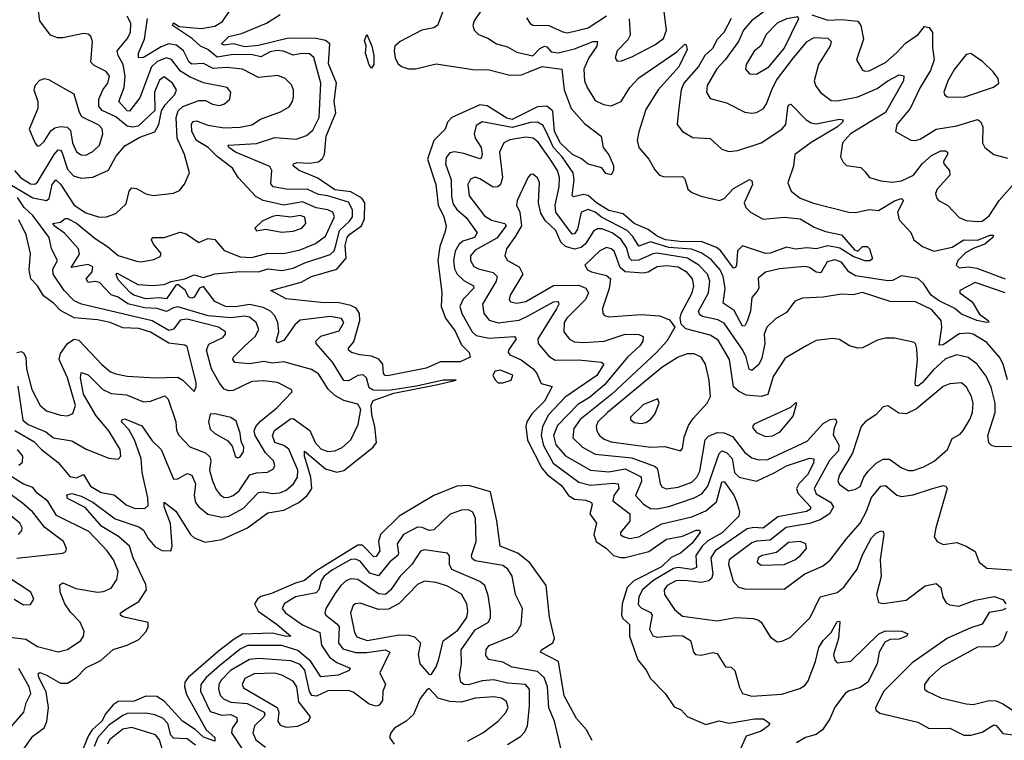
# Model space of a CAD drawing. Extents: x 1552294 to 1694791, y 811929 to 917222.
# Tile 611 of 643: x 1666308 to 1670581, y 906802 to 909930. Entities that reach past the tile are written whole.
import ezdxf

# ---------------------------------------------------------------- set-up
doc = ezdxf.new("R2010")
doc.units = 0

msp = doc.modelspace()

# ---------------------------------------------------------------- linework, layer by layer
at = {"layer": '0CON10XD'}
for points in [[(1669605, 910014.4), (1669484.2, 909925), (1669449.5, 909885), (1669427.7, 909835), (1669370, 909755), (1669332.9, 909717.2), (1669291.1, 909645), (1669288.9, 909615), (1669305, 909587.5), (1669375, 909568.6), (1669455, 909528.6), (1669484.6, 909524.6), (1669505, 909527.5), (1669535.4, 909545), (1669548.9, 909565), (1669571.5, 909625), (1669592.7, 909667.3), (1669665.5, 909764.5), (1669725, 909835.3), (1669755, 909852.4), (1669815, 909850), (1669830, 909835), (1669825, 909817.1), (1669774.6, 909735.4), (1669756, 909665), (1669761.5, 909645), (1669783.7, 909613.7), (1669829.2, 909579.2), (1669855, 909577.3), (1669945, 909595.7), (1670029.1, 909630.9), (1670075, 909664.7), (1670125, 909690), (1670145, 909686), (1670143.5, 909665), (1670065, 909527.4), (1669912.8, 909435), (1669878.8, 909395), (1669870.5, 909335), (1669880.9, 909310.9), (1669896.7, 909296.7), (1669957.9, 909287.9), (1669975, 909271.2), (1669995.4, 909245.4), (1670045, 909230.7), (1670095, 909224.7), (1670135, 909230.7), (1670187.4, 909255), (1670224.4, 909305), (1670265, 909340.5), (1670305, 909361.1), (1670325, 909360.9), (1670334.3, 909355), (1670334.5, 909345), (1670316.8, 909315), (1670317.7, 909305), (1670343.2, 909275), (1670343.9, 909255), (1670290, 909195), (1670282.1, 909175), (1670286.2, 909156.2), (1670294.7, 909144.7), (1670335, 909124.5), (1670385, 909071.1), (1670415, 909058.4), (1670463.4, 909053.4), (1670485, 909056.1), (1670515, 909079.1), (1670559.2, 909145), (1670635, 909232.1)], [(1666939.8, 909560.2), (1666980.8, 909605), (1666988.3, 909625), (1666970.5, 909655), (1666935, 909681.3), (1666915, 909667.1), (1666893, 909615), (1666894.7, 909535.3), (1666821.5, 909468.5), (1666797, 909463), (1666775, 909467.9), (1666725, 909508), (1666665.5, 909535.5), (1666651.4, 909555), (1666651.2, 909585), (1666668.6, 909625), (1666690, 909655), (1666697.8, 909685), (1666683.1, 909705), (1666630.9, 909730.9), (1666616.7, 909745), (1666623.8, 909835), (1666616.8, 909856.8), (1666605, 909866.9), (1666585, 909870.5), (1666495, 909850.9), (1666471.7, 909851.7), (1666442.4, 909862.4), (1666394.8, 909924.8), (1666385, 909998.8)], [(1667680.5, 908949.5), (1667695.8, 909015), (1667739.6, 909055), (1667753, 909075), (1667752.4, 909105), (1667735, 909137.6), (1667645, 909165.9), (1667605, 909170.7), (1667555, 909194.2), (1667473.1, 909193.1), (1667408.6, 909205), (1667398.2, 909218.2), (1667402.8, 909275), (1667393.3, 909293.3), (1667244.1, 909355), (1667215.4, 909375), (1667212.9, 909385), (1667335, 909392.6), (1667415, 909418.7), (1667508, 909412), (1667552, 909428), (1667580, 909450), (1667607.3, 909505), (1667615.3, 909654.7), (1667585, 909766.5), (1667565, 909781.6), (1667532.7, 909782.7), (1667495, 909775.8), (1667453.2, 909793.2), (1667425.7, 909795.7), (1667395, 909789.8), (1667355, 909768), (1667317.8, 909777.8), (1667235, 909779.4), (1667165, 909767.4), (1667125, 909801), (1667093.1, 909815), (1667057.5, 909847.5), (1666971.4, 909905), (1666975, 909915.7), (1667000.8, 909900.8), (1667095, 909891.4), (1667155, 909901.9), (1667187.7, 909922.3), (1667223.8, 909976.2)], [(1668953.5, 909933.5), (1668957.6, 909862.4), (1668947.5, 909842.5), (1668901.5, 909795), (1668891.9, 909765), (1668900.6, 909750.6), (1668919.3, 909750.7), (1668965, 909768), (1669065, 909820.4), (1669101.4, 909848.6), (1669114.8, 909885), (1669103.5, 909975)], [(1666250.8, 909225), (1666365, 909157.3), (1666424.3, 909145.7), (1666436.2, 909153.8), (1666449.6, 909215), (1666465, 909235.4), (1666485, 909216.5), (1666545, 909124.7), (1666595, 909091.1), (1666655, 909072.2), (1666685, 909074.4), (1666725, 909088.6), (1666769.5, 909130.5), (1666782.5, 909185), (1666795, 909200), (1666815, 909197.5), (1666855, 909173.5), (1666887.3, 909167.3), (1666975, 909177.5), (1667001.1, 909188.9), (1667023.7, 909216.3), (1667044.4, 909265), (1667022.7, 909345), (1666991.2, 909415), (1666987.4, 909505), (1666995.1, 909534.9), (1667016.4, 909553.6), (1667085, 909579.8), (1667115, 909579.7), (1667145, 909563.9), (1667175, 909558.2), (1667197.1, 909565), (1667219.5, 909585), (1667223.6, 909615), (1667208.6, 909635), (1667106.4, 909656.4), (1667045, 909681.6), (1667005.8, 909705.8), (1666967.2, 909757.2), (1666945, 909764.5), (1666905, 909748), (1666880.2, 909725), (1666828.9, 909591.1), (1666785, 909533.2), (1666775, 909534.1), (1666738.8, 909575), (1666761.8, 909635), (1666765.4, 909685), (1666757.3, 909735), (1666734.8, 909775), (1666731.1, 909795), (1666775, 909846.9), (1666789.4, 909875), (1666791, 909915), (1666774.7, 909945)], [(1667285, 908514.3), (1667329.7, 908555), (1667345.3, 908584.7), (1667334.7, 908615), (1667305, 908639.3), (1667285, 908643), (1667225, 908636.2), (1667125.8, 908644.2), (1666995, 908683.1), (1666975, 908679.7), (1666945, 908664), (1666905, 908677.1), (1666849, 908679), (1666777.2, 908697.2), (1666735, 908726.2), (1666705, 908735.6), (1666655, 908789.4), (1666635, 908793.5), (1666605, 908789.1), (1666597.1, 908805), (1666623.1, 908835), (1666625, 908857.7), (1666605, 908868.1), (1666532.1, 908855), (1666568.2, 908911.8), (1666563.6, 908935), (1666503.2, 909003.2), (1666457.4, 909035), (1666451.8, 909045), (1666485, 909050.7), (1666505, 909066.8), (1666515, 909067.7), (1666555, 909046.1), (1666635, 908980.5), (1666689.6, 908945), (1666735, 908906.2), (1666815, 908881.2), (1666835, 908879.1), (1666890.9, 908889.1), (1666918.2, 908901.8), (1666921.4, 908915), (1666888.4, 908955), (1666880.4, 908975), (1666884.2, 908985), (1666935, 908985.2), (1667005, 909008.3), (1667030.2, 909000.2), (1667085, 908962.7), (1667125, 908979.6), (1667155, 908976.4), (1667195, 908928.8), (1667265, 908900.2), (1667315, 908898.1), (1667385, 908916.9), (1667455, 908915.6), (1667525, 908931.4), (1667591.2, 908958.8), (1667635, 908989.7), (1667673.7, 909075), (1667666.6, 909095), (1667645.7, 909105), (1667595, 909113.8), (1667535, 909139.4), (1667455, 909125.1), (1667364.5, 909144.5), (1667332.8, 909162.8), (1667255.5, 909245), (1667232.2, 909285), (1667165, 909335.7), (1667126.5, 909375), (1667074.8, 909405), (1667055.5, 909445), (1667053.2, 909476.8), (1667061.5, 909488.5), (1667075, 909490.9), (1667125, 909472.2), (1667195, 909460.7), (1667265, 909462.8), (1667315, 909472.9), (1667352.5, 909497.5), (1667440.2, 909529.8), (1667478.1, 909551.9), (1667492.1, 909575), (1667495.9, 909595), (1667496.1, 909625), (1667487.8, 909647.8), (1667460.6, 909675), (1667428.2, 909688.2), (1667345, 909679.7), (1667275, 909715.2), (1667205, 909722.5), (1667148.3, 909718.3), (1667105, 909740.4), (1667055, 909737.5), (1667043.1, 909745), (1667019.6, 909795), (1666989.1, 909819.1), (1666955, 909825.4), (1666922.6, 909812.6), (1666845, 909765.3), (1666824.2, 909764.2), (1666824.1, 909785), (1666849.2, 909845), (1666862, 909935)], [(1668145, 909966.1), (1668120.7, 909905), (1668104.8, 909895.2), (1668053.2, 909885), (1667959.2, 909835), (1667935.8, 909815), (1667933.3, 909795), (1667937.6, 909765), (1667949.5, 909739.5), (1667965, 909726.8), (1667995, 909717.2), (1668025, 909716.9), (1668115, 909738.8), (1668275, 909713.3), (1668345, 909712.5), (1668435, 909689.5), (1668485, 909691), (1668515, 909702.3), (1668575, 909726.1), (1668661.2, 909715), (1668670.8, 909625), (1668700.7, 909545), (1668759.1, 909479.1), (1668832, 909425), (1668839.4, 909375), (1668865, 909343.3), (1668885, 909296.7), (1668885.6, 909275), (1668875, 909256.7), (1668852, 909262), (1668835, 909287.5), (1668775, 909303.3), (1668746.5, 909326.5), (1668707.3, 909345), (1668655, 909393.5), (1668628.8, 909445), (1668622.2, 909532.2), (1668595, 909554.3), (1668555, 909552.4), (1668445, 909496.7), (1668422.7, 909502.7), (1668336.2, 909556.2), (1668305, 909560.2), (1668183.4, 909505), (1668164.8, 909485.2), (1668154.1, 909455), (1668104.9, 909405.1), (1668077.2, 909325), (1668113.7, 909215), (1668124.1, 909125), (1668148.3, 909075), (1668158.2, 909035), (1668155, 909010), (1668131.6, 908945), (1668123, 908885), (1668139.7, 908745), (1668137.3, 908685), (1668156.3, 908635), (1668197.6, 908577.6), (1668225, 908519.3), (1668258.8, 908485), (1668262.2, 908465), (1668220, 908445), (1668134, 908445), (1668072.2, 908417.8), (1667904, 908384), (1667894.4, 908385), (1667886.7, 908395), (1667884.5, 908435), (1667866.1, 908456.1), (1667835, 908469), (1667784.8, 908474.8), (1667747.5, 908485), (1667734.5, 908495), (1667734.5, 908505), (1667758.6, 908531.4), (1667784.3, 908625), (1667782.8, 908655), (1667767.8, 908677.8), (1667745, 908689.6), (1667695, 908700.4), (1667615, 908702.3), (1667465, 908718), (1667397.5, 908755), (1667528.9, 908791.1), (1667575, 908815.7), (1667685, 908847), (1667725.3, 908894.7), (1667720.3, 908949.7), (1667728.5, 908985), (1667740.4, 908999.6), (1667792, 909035), (1667804, 909065), (1667806.2, 909135), (1667793.1, 909155), (1667745, 909182.2), (1667675, 909192.2), (1667602, 909242), (1667520.5, 909275), (1667494.4, 909295.6), (1667495.7, 909305), (1667510.1, 909309.9), (1667565, 909306.6), (1667605, 909312.7), (1667622.2, 909327.8), (1667630.7, 909345), (1667637.5, 909425), (1667679.8, 909525), (1667672.7, 909575), (1667683.3, 909655), (1667648.7, 909738.7), (1667653.3, 909825), (1667635, 909839.9), (1667595, 909848.4), (1667475, 909850.3), (1667345, 909817.7), (1667285, 909812), (1667235, 909825.2), (1667195, 909819.3), (1667183.5, 909825), (1667215, 909856.6), (1667270.5, 909869.5), (1667379.4, 909915), (1667438.3, 909951.7)], [(1668307.3, 909965), (1668280.8, 909925), (1668274.6, 909905), (1668279.6, 909885), (1668298.6, 909865), (1668340, 909850), (1668377.5, 909825), (1668425, 909811.9), (1668465, 909788.7), (1668535, 909773.2), (1668564.7, 909805), (1668585, 909815.2), (1668595, 909812.2), (1668615, 909790.6), (1668645, 909786.7), (1668715, 909803.3), (1668796, 909835), (1668815.9, 909835.9), (1668813.1, 909815), (1668778.4, 909765), (1668755.8, 909715), (1668759.4, 909665), (1668770.7, 909635), (1668805, 909579.1), (1668841.2, 909561.2), (1668875, 909555.8), (1668918.6, 909575), (1668956.5, 909635), (1668995, 909677.4), (1669159.4, 909790.6), (1669195, 909823.3), (1669200.7, 909820.7), (1669205, 909800), (1669168.4, 909725), (1669079.4, 909625), (1669025, 909540), (1668995, 909443.8)], [(1668508, 909938), (1668522.9, 909912.9), (1668535, 909906.1), (1668605, 909905.2), (1668665, 909876.7), (1668685, 909873.5), (1668775, 909894.8), (1668855, 909946.7)], [(1669395.6, 909935), (1669363.9, 909875), (1669335, 909843.3), (1669314.8, 909805), (1669281.7, 909775), (1669253.3, 909726.7), (1669190.7, 909655), (1669178.9, 909625), (1669167.7, 909535), (1669161.4, 909475), (1669184.3, 909445), (1669228.9, 909418.9), (1669304.6, 909414.6), (1669355, 909368.1), (1669385, 909358.2), (1669425, 909362.7), (1669525, 909394.8), (1669614.7, 909455), (1669632.2, 909475), (1669641.3, 909548.7), (1669645, 909558.8), (1669655, 909563.8), (1669720.4, 909495), (1669742.1, 909482.1), (1669765, 909478.1), (1669865, 909497.5), (1669881.2, 909495), (1669878.5, 909485), (1669857.1, 909465), (1669743.2, 909396.8), (1669672.5, 909345), (1669665.4, 909294.6), (1669641.3, 909221.3), (1669655.5, 909185.5), (1669695.5, 909155.5), (1669753, 909133), (1669905.6, 909094.4), (1669935, 909093.8), (1669993.8, 909106.2), (1670035, 909101.8), (1670105, 909143.4), (1670135, 909154.2), (1670142.9, 909145), (1670117.1, 909095), (1670125, 909062), (1670175, 909006.7), (1670188.8, 908975), (1670225.6, 908945), (1670275.2, 908925.2), (1670355, 908942), (1670405, 908973.8), (1670465, 908972.9), (1670518.8, 908995), (1670533.3, 908995), (1670530.6, 908985), (1670495.9, 908955), (1670445, 908937.2), (1670412, 908918), (1670379.8, 908885), (1670371.6, 908865), (1670385, 908853.3), (1670425, 908857.7), (1670461.2, 908851.2), (1670585.1, 908805.1)], [(1669505, 909693.8), (1669559.1, 909725), (1669625, 909804.7), (1669688.8, 909935), (1669685, 909942.5), (1669635, 909933.8), (1669595, 909914.7), (1669547.1, 909865), (1669523.8, 909816.2), (1669495, 909793.6), (1669460.9, 909735), (1669457.8, 909715), (1669475.4, 909695.4), (1669505, 909693.8)], [(1669745, 909950.9), (1669815, 909927.9), (1669875, 909931.4), (1669945, 909924.1), (1669957.6, 909905), (1669970.5, 909845), (1669940, 909755), (1669965, 909711.2), (1669975.8, 909705.8), (1669995, 909708.1), (1670065, 909744.4), (1670115, 909786.8), (1670151.9, 909828.1), (1670206.5, 909865), (1670235, 909900.5), (1670255, 909896.4), (1670269.6, 909875), (1670269, 909809), (1670275.8, 909755), (1670261.2, 909708.8), (1670215.3, 909635), (1670172, 909545), (1670114.6, 909475), (1670108, 909445), (1670175, 909406.9), (1670195, 909405.5), (1670215, 909411.5), (1670285, 909455.3), (1670375, 909468.9), (1670465, 909496.7), (1670477.4, 909487.4), (1670488.2, 909465), (1670485.8, 909395), (1670495.7, 909375.7), (1670535.5, 909345.5), (1670595, 909328.5)], [(1667835, 909720), (1667824.4, 909734.4), (1667808, 909785), (1667811.5, 909815), (1667805, 909840), (1667815, 909865.8), (1667836.8, 909815), (1667844.7, 909775), (1667845.3, 909734.7), (1667835, 909720)], [(1670405, 909593.7), (1670533.6, 909636.4), (1670557.5, 909655), (1670554.7, 909675), (1670533.1, 909703.1), (1670487.4, 909747.4), (1670435, 909783.1), (1670415, 909778.5), (1670364.2, 909715.8), (1670335.3, 909665), (1670318.5, 909615), (1670322.2, 909602.2), (1670334.6, 909594.6), (1670405, 909593.7)], [(1666595, 909342.5), (1666625, 909357.3), (1666654.7, 909385), (1666669.1, 909435), (1666666.6, 909456.6), (1666651.9, 909471.9), (1666577.7, 909507.7), (1666567, 909527), (1666545, 909606.4), (1666435, 909668.9), (1666415, 909673.1), (1666394.1, 909665.9), (1666375, 909645.6), (1666369.3, 909625), (1666386.2, 909575), (1666386.2, 909545), (1666349.5, 909455), (1666375, 909393.8), (1666385, 909381.2), (1666395, 909384.2), (1666415, 909401.8), (1666442.8, 909447.2), (1666459.9, 909460.1), (1666485, 909465.8), (1666513.4, 909463.4), (1666528.8, 909448.8), (1666537.6, 909395), (1666555, 909356.2), (1666575, 909343.3), (1666595, 909342.5)], [(1666285.2, 909275), (1666311, 909245), (1666355, 909217.1), (1666373.4, 909216.6), (1666385.8, 909224.2), (1666457.3, 909345), (1666475, 909365.3), (1666485, 909364.1), (1666491.7, 909351.7), (1666515, 909280.5), (1666541.6, 909251.6), (1666575, 909242), (1666625, 909245.9), (1666693.4, 909276.6), (1666725, 909336.4), (1666765, 909381.8), (1666829.7, 909420.3), (1666895, 909443.1), (1666911.5, 909475), (1666923.1, 909535), (1666939.8, 909560.2)], [(1668995, 909443.8), (1668987.1, 909405), (1668994.4, 909375), (1669037.8, 909325), (1669065, 909278), (1669085, 909255.8), (1669105, 909248.1), (1669185, 909249.4), (1669195, 909238.8), (1669208.1, 909195), (1669225, 909180), (1669265, 909163.5), (1669345, 909145.7), (1669365, 909154.3), (1669405, 909197.9), (1669475, 909235.8), (1669485, 909230), (1669488.2, 909215), (1669452.6, 909135), (1669459.3, 909115), (1669479.7, 909095), (1669535, 909064), (1669625, 909072.4), (1669695, 909065.2), (1669755, 909030), (1669805, 909010.4), (1669875, 908996.7), (1669930.5, 908930.5), (1669945, 908925.5), (1669965, 908946), (1669985.4, 908945), (1669995.3, 908935), (1670008.5, 908891.5), (1669997.2, 908882.8), (1669975, 908882.9), (1669925, 908902.6), (1669867.8, 908937.8), (1669847.2, 908942.8), (1669815, 908948.6), (1669765, 908935.2), (1669725, 908940), (1669675, 908933.9), (1669635, 908943.3), (1669565, 908916.8), (1669545.2, 908915.2), (1669445, 908947.8), (1669423.5, 908926.5), (1669418.2, 908865), (1669415, 908854), (1669405, 908851.8), (1669348.7, 908928.7), (1669331.4, 908941.4), (1669265, 908967.1), (1669185, 908966.2), (1669110.5, 908975), (1669075, 908990.9), (1669035, 909019.3), (1668973.9, 909045), (1668926.6, 909086.6), (1668865, 909102.2), (1668811.7, 909135), (1668775, 909166.4), (1668755, 909171.4), (1668711.2, 909161.2), (1668706.2, 909166.2), (1668714.5, 909235), (1668709.8, 909265), (1668662.6, 909335), (1668625.2, 909375.2), (1668599.3, 909429.3), (1668580.3, 909470.3), (1668555, 909485.2), (1668525, 909484.3), (1668445, 909462.6), (1668315, 909487.2), (1668288.8, 909471.2), (1668279.7, 909435), (1668285.3, 909415), (1668310.6, 909375), (1668314.7, 909345), (1668310.5, 909329.5), (1668304.5, 909325.5), (1668235, 909349.3), (1668195, 909356.1), (1668175, 909351.6), (1668158.6, 909331.4), (1668156.3, 909303.6), (1668180.3, 909235), (1668182.2, 909162.2), (1668188.9, 909128.9), (1668205, 909106.5), (1668245, 909071.4), (1668292.9, 909005), (1668281.4, 908985), (1668231.2, 908968.8), (1668215.2, 908955), (1668197.7, 908925), (1668190, 908885), (1668195, 908848.1), (1668206.7, 908825), (1668235, 908798.1), (1668277.6, 908775), (1668279.2, 908765), (1668232.9, 908717.1), (1668218.3, 908685), (1668226.5, 908655), (1668272.2, 908575), (1668289.1, 908559.1), (1668345, 908547.2), (1668455, 908554.3), (1668463.1, 908545), (1668429.4, 908495), (1668428.1, 908485), (1668435, 908475.8), (1668483.8, 908453.8), (1668535.8, 908415), (1668551.5, 908395), (1668570.9, 908350.9), (1668618.6, 908338.6), (1668585.8, 908275), (1668530.2, 908219.8), (1668509.1, 908185), (1668504.1, 908165), (1668512.3, 908105), (1668574.1, 907984.1), (1668599, 907955), (1668658.8, 907908.8), (1668689.8, 907865), (1668715, 907849), (1668765, 907844.8), (1668789.2, 907835), (1668792.4, 907825), (1668781.9, 907785), (1668811.3, 907745), (1668799.4, 907695), (1668809, 907665), (1668854.7, 907634.7), (1668885, 907604.8), (1668915, 907595.5), (1668935.5, 907595.5), (1669038.2, 907621.8), (1669115, 907675.2), (1669185, 907688.3), (1669244, 907715), (1669258.8, 907715), (1669260.8, 907705), (1669225, 907656.5), (1669175.8, 907614.1), (1669135, 907595.5), (1669093.8, 907555), (1668973.5, 907495), (1668944.1, 907465.9), (1668923.1, 907395), (1668919, 907345), (1668925, 907331.6), (1668953.7, 907305), (1668953.8, 907255), (1668991.2, 907151.2), (1669026.7, 907106.7), (1669045, 907070), (1669109.5, 907005), (1669147.8, 906947.8), (1669178.1, 906935), (1669205.2, 906905.2), (1669285, 906870.8), (1669343.2, 906886.8), (1669386.4, 906876.4), (1669497.5, 906895), (1669535.8, 906895), (1669563.8, 906875), (1669558, 906865), (1669525, 906842.3), (1669460.3, 906819.7), (1669431.4, 906755)], [(1670585.1, 908745.1), (1670455, 908789.5), (1670387.5, 908755), (1670388.2, 908745), (1670440.9, 908705), (1670472.5, 908652.5), (1670511.5, 908625), (1670513, 908617), (1670503.3, 908615), (1670461.5, 908625), (1670395, 908652.4), (1670366.3, 908676.3), (1670295, 908711.1), (1670264.1, 908735), (1670230.8, 908785), (1670205, 908806.1), (1670135, 908817.8), (1670095, 908797.6), (1670075, 908796.1), (1669935, 908818.1), (1669906.7, 908835), (1669875, 908877.8), (1669845, 908887), (1669811.5, 908878.5), (1669785, 908831.2), (1669765, 908834.4), (1669735, 908854.7), (1669715, 908859.2), (1669605, 908848.6), (1669545, 908833.8), (1669512.5, 908807.5), (1669515.3, 908765), (1669508, 908752), (1669485.5, 908724.5), (1669479.2, 908665), (1669465, 908621.1), (1669455, 908600.6), (1669445, 908600), (1669408.5, 908668.5), (1669360.2, 908700.2), (1669369.4, 908765), (1669360.4, 908815), (1669347.2, 908845), (1669308.5, 908888.5), (1669265, 908918.6), (1669223.7, 908933.7), (1669125, 908941.4), (1669045, 908965.4), (1668995, 908946.7), (1668969.4, 908989.4), (1668944.1, 909015), (1668833.2, 909073.2), (1668805, 909095.1), (1668775, 909105.8), (1668745, 909093.9), (1668728.7, 909021.3), (1668715, 909000.7), (1668705, 908999.7), (1668634.3, 909095), (1668631.7, 909125), (1668649.8, 909205), (1668650.8, 909245), (1668642.4, 909275), (1668610.6, 909325), (1668558.2, 909398.2), (1668536.5, 909415), (1668505, 909420), (1668435, 909409.2), (1668408.9, 909395), (1668390.5, 909355), (1668403.8, 909245), (1668395, 909214.7), (1668383.3, 909205), (1668362.5, 909202.5), (1668305, 909239.5), (1668285, 909245.9), (1668265, 909238.2), (1668253.3, 909215), (1668258.8, 909165), (1668325, 909079.2), (1668355, 909059.8), (1668413.8, 909045), (1668419.6, 909035), (1668378.5, 908981.5), (1668285, 908929.4), (1668264.8, 908905), (1668264.1, 908884.1), (1668279.2, 908859.2), (1668298.7, 908848.7), (1668362.5, 908832.5), (1668380.4, 908815), (1668375.3, 908795), (1668316.2, 908695), (1668321.9, 908655), (1668346, 908626), (1668384.5, 908614.5), (1668475, 908625.7), (1668514.7, 908645.3), (1668625, 908705.7), (1668645, 908707.5), (1668648.4, 908695), (1668638.1, 908675), (1668556.1, 908545), (1668557.4, 908525), (1668605, 908468.9), (1668631.9, 908451.9), (1668733.5, 908453.5), (1668833.1, 908443.1), (1668843.1, 908435), (1668812.7, 908385), (1668675, 908292.2), (1668603.3, 908215), (1668577.4, 908165), (1668570.7, 908125), (1668581.6, 908081.6), (1668623.1, 908005), (1668735, 907922.4), (1668785, 907910.2), (1668885, 907918.6), (1668905.5, 907915), (1668908, 907895), (1668886.4, 907865), (1668882.4, 907842.4), (1668956.3, 907785), (1668956.1, 907753.9), (1668915.5, 907705), (1668915.6, 907695), (1668926.5, 907686.5), (1668955, 907678.8), (1668995, 907685.3), (1669095, 907741.7), (1669225, 907773), (1669285, 907799), (1669332.2, 907837.8), (1669355, 907923.3), (1669365, 907925.5), (1669406.6, 907866.6), (1669419.1, 907839.1), (1669431.5, 907795), (1669429.3, 907775), (1669356.8, 907703.2), (1669295, 907668.8), (1669269, 907645), (1669242.5, 907605), (1669245, 907552.7), (1669225, 907544.2), (1669165, 907551.8), (1669145, 907548.3), (1669055.6, 907495), (1669011, 907455), (1668994.8, 907425), (1668992.3, 907392.3), (1669005, 907376.7), (1669045, 907357.3), (1669053.2, 907345), (1669040.7, 907285), (1669055.9, 907255.9), (1669075, 907249.7), (1669155, 907258), (1669185.2, 907255.2), (1669219.1, 907235), (1669231.9, 907185), (1669241.2, 907175), (1669265, 907171.5), (1669315, 907183.8), (1669335, 907178.6), (1669370.8, 907120.8), (1669395, 907119.2), (1669411.4, 907105), (1669431.9, 907031.9), (1669445, 907006), (1669484.6, 906994.6), (1669615, 907002.3), (1669693.1, 907026.9), (1669715, 907040), (1669729.3, 907060.7), (1669761.1, 907145), (1669776, 907205), (1669794.6, 907235.4), (1669829.4, 907270.6), (1669855, 907317.5), (1669865, 907320), (1669866.9, 907315), (1669860.9, 907245), (1669839.3, 907175), (1669845, 907150), (1669855, 907138.6), (1669915, 907145.6), (1670036.2, 907265), (1670065, 907278), (1670135.5, 907275.5), (1670162.5, 907265), (1670156, 907255), (1670125, 907241.1), (1670085, 907240.6), (1670062, 907228), (1670037.7, 907185), (1670028.9, 907135), (1669988.5, 907055), (1669955, 907031.4), (1669905, 907015.9), (1669890.2, 907005), (1669845, 906946.9), (1669824.3, 906895), (1669791.8, 906848.2), (1669765, 906827.9), (1669718.7, 906815), (1669679.2, 906790.8)], [(1670595, 908367.1), (1670575.6, 908435.6), (1670560.5, 908465), (1670505, 908529.2), (1670445, 908564.8), (1670425, 908570), (1670385, 908566.8), (1670315, 908519.3), (1670297.7, 908517.7), (1670310.2, 908595), (1670307.5, 908625), (1670265, 908672.4), (1670195, 908706.1), (1670085, 908706.7), (1669965, 908745.4), (1669925, 908735.6), (1669875, 908738.2), (1669795, 908725.4), (1669705, 908720.9), (1669671.8, 908708.2), (1669635, 908659.4), (1669588.1, 908631.9), (1669550, 908595), (1669539, 908565), (1669542, 908525), (1669529.1, 908460.9), (1669515, 908434.1), (1669485, 908407.1), (1669473.4, 908413.4), (1669460.6, 908465), (1669446.2, 908495), (1669365, 908612.6), (1669337.4, 908627.4), (1669271.4, 908641.4), (1669259.2, 908649.2), (1669253.3, 908665), (1669297.2, 908745), (1669303.1, 908795), (1669292.6, 908825), (1669255.6, 908865), (1669205.6, 908895.6), (1669075, 908916.2), (1669055, 908913.4), (1668995, 908885.6), (1668965, 908884.4), (1668954.6, 908895), (1668941.2, 908941.2), (1668917.4, 908977.4), (1668879, 909005), (1668835, 909021.7), (1668815, 909021.5), (1668797.6, 909012.4), (1668762.8, 908957.2), (1668745, 908941.9), (1668715, 908934.6), (1668676.9, 908945), (1668657, 908965), (1668634, 909015), (1668588.9, 909058.9), (1668569.5, 909089.5), (1668559.7, 909135), (1668563.6, 909223.6), (1668555, 909244), (1668535, 909259.2), (1668525, 909258), (1668515, 909246.2), (1668466.4, 909145), (1668463.6, 909125), (1668478.9, 909095), (1668485.8, 909035), (1668459.8, 908990.2), (1668420, 908935), (1668413.2, 908905), (1668425.4, 908885), (1668475, 908857.2), (1668491.1, 908825), (1668436.2, 908735), (1668432.5, 908715), (1668438, 908705), (1668465, 908699.7), (1668505, 908707), (1668625, 908775.9), (1668735, 908777.8), (1668765.4, 908765), (1668777.1, 908745), (1668763.7, 908715), (1668682.4, 908635), (1668671, 908615), (1668669.1, 908575), (1668693.8, 908543.8), (1668715, 908531.9), (1668755, 908528.9), (1668844.4, 908534.4), (1668935.2, 908565.2), (1668995, 908563.8), (1669013.3, 908555), (1669011.9, 908535), (1668999.3, 908515), (1668945.2, 908465), (1668845.4, 908344.6), (1668780.1, 908289.9), (1668730.8, 908259.2), (1668641.8, 908168.2), (1668624.3, 908125), (1668635, 908084.1), (1668676.6, 908036.6), (1668785.1, 907975.1), (1668865, 907968.1), (1668935, 907980.3), (1669005.6, 907945.6), (1669007, 907925), (1668980, 907865), (1669015, 907827.2), (1669045, 907808.4), (1669075, 907806.8), (1669125, 907816.7), (1669235.4, 907854.6), (1669268.3, 907871.7), (1669294.9, 907905.1), (1669343.4, 908046.6), (1669355, 908058.9), (1669375, 908052), (1669399.8, 908025), (1669409.7, 907965), (1669430.9, 907945), (1669505, 907927.8), (1669585.7, 907964.3)], [(1666299.4, 908339.4), (1666321.6, 908191.6), (1666345, 908173.3), (1666420.9, 908140.9), (1666455, 908114.7), (1666535, 908102.7), (1666596.4, 908066.4), (1666695, 908027.1), (1666735, 908022.5), (1666747.5, 908035), (1666743.5, 908065), (1666694.7, 908145), (1666640.5, 908210.5), (1666585.5, 908305), (1666572, 908375), (1666575, 908398.1), (1666605, 908389.3), (1666669.2, 908325), (1666705, 908307), (1666772, 908302), (1666845, 908271.1), (1666875, 908274.8), (1666937.8, 908297.8), (1666952.6, 908282.6), (1666985.4, 908185), (1666988.3, 908148.3), (1666997.6, 908127.6), (1667045.9, 908075.9), (1667115, 908050.3), (1667132.7, 908032.7), (1667137.2, 908015), (1667132.2, 907975), (1667145, 907929.2), (1667160.9, 907890.9), (1667177.9, 907867.9), (1667195, 907856.9), (1667215, 907858.2), (1667235, 907865.3), (1667260.6, 907885), (1667306.1, 907953.9), (1667335, 907963), (1667383.2, 907966.8), (1667409.5, 907980.5), (1667415.4, 907995), (1667408.8, 908015), (1667375, 908050), (1667329.2, 908125), (1667325.5, 908145), (1667333.4, 908165), (1667352.9, 908187.1), (1667423.8, 908245), (1667490, 908315), (1667486.2, 908325), (1667427.5, 908355), (1667367.6, 908362.4), (1667315, 908359.2), (1667235, 908320.8), (1667215, 908319.2), (1667195.9, 908325.9), (1667175, 908352), (1667140.6, 908415), (1667118.5, 908495), (1667129, 908521), (1667190.1, 908549.9), (1667201.2, 908565), (1667200.9, 908575), (1667171.1, 908595), (1667035, 908630.8), (1667005, 908625.2), (1666989.4, 908605), (1666975, 908587.4), (1666955, 908581.6), (1666882.5, 908622.5), (1666575.9, 908695.9), (1666545, 908710), (1666501.2, 908755), (1666452.9, 908825), (1666452.6, 908847.4), (1666472, 908885), (1666446, 908935), (1666435.4, 908985), (1666365, 909079.4), (1666327.3, 909115), (1666298.3, 909158.3)], [(1667445, 909008.2), (1667495, 909012.5), (1667532.9, 909025), (1667549.6, 909045), (1667545, 909072.2), (1667525, 909080.8), (1667485, 909072.7), (1667425, 909079.7), (1667405, 909076), (1667360.8, 909055), (1667328.8, 909025), (1667335, 909014.2), (1667375, 909021.2), (1667445, 909008.2)], [(1666295, 908485.2), (1666315, 908490.3), (1666325, 908483.9), (1666334, 908465), (1666337.9, 908415), (1666361.1, 908325), (1666397.5, 908255), (1666425, 908232.6), (1666485, 908213.3), (1666515, 908210.8), (1666539.3, 908220.7), (1666549.7, 908255), (1666515, 908375.5), (1666478.8, 908455), (1666485, 908481.2), (1666515, 908525.2), (1666545, 908543.1), (1666565, 908539.7), (1666665, 908433.5), (1666702.3, 908402.3), (1666725, 908393.3), (1666775, 908382.6), (1666895.3, 908375.3), (1666995, 908378.1), (1667015.7, 908365.7), (1667065, 908316.7), (1667074.2, 908335.8), (1667073.5, 908355), (1667035, 908510.6), (1667025, 908516.9), (1666955, 908526.4), (1666875, 908574), (1666825, 908589.5), (1666755, 908592.6), (1666700.4, 908615), (1666645, 908628), (1666545, 908635.5), (1666485, 908667.5), (1666455, 908698.9), (1666411, 908731), (1666385, 908774.4), (1666355.9, 908805), (1666348.9, 908845), (1666355.2, 908915), (1666336.1, 908996.1), (1666305, 909060.9)], [(1666318.8, 906755), (1666365, 906821.1), (1666414, 906856), (1666425.5, 906884.5), (1666433.5, 906945), (1666423, 907013), (1666391.1, 907075), (1666388, 907092), (1666395, 907096.4), (1666425, 907084.7), (1666485, 907050.9), (1666515, 907050.7), (1666555, 907075.7), (1666595, 907117.4), (1666660.9, 907149.1), (1666713, 907197), (1666774.4, 907215), (1666825, 907240.6), (1666856.8, 907275), (1666865.6, 907295.6), (1666865, 907313.3), (1666755, 907338.1), (1666745.8, 907345), (1666746, 907355), (1666773.8, 907375), (1666825.1, 907404.9), (1666858.6, 907455), (1666855, 907478.9), (1666799.9, 907595), (1666785.3, 907645.3), (1666737, 907687), (1666665, 907731), (1666592.6, 907812.6), (1666515, 907852.2), (1666512.2, 907867.8), (1666535, 907872.9), (1666575, 907862.7), (1666625, 907836.5), (1666723, 907763), (1666825, 907728.4), (1666845, 907714.5), (1666865, 907678.1), (1666895, 907643.1), (1666925, 907625.9), (1666963.8, 907625), (1666970, 907645), (1666962.7, 907742.7), (1666934.7, 907815), (1666935, 907836), (1666985, 907796.7), (1667049.1, 907695), (1667065, 907681.8), (1667112.6, 907662.6), (1667185, 907673.6), (1667296.9, 907725), (1667385, 907790), (1667455, 907800.6), (1667518.9, 907835), (1667555.8, 907865), (1667576.1, 907895), (1667571, 907945), (1667544.2, 908035.8), (1667543.4, 908056.6), (1667635, 907980), (1667685, 907966.3), (1667715, 907973), (1667841.8, 908075), (1667856.7, 908095), (1667849.8, 908165), (1667836.2, 908215), (1667833.2, 908256.8), (1667842.4, 908277.6), (1667931.6, 908308.4), (1668123.1, 908346.9), (1668202.5, 908365), (1668145.9, 908365.9), (1668030, 908340), (1667918, 908322), (1667865, 908320), (1667842.4, 908322.4), (1667825, 908331.9), (1667812.9, 908375), (1667798.7, 908388.7), (1667775, 908385.3), (1667735, 908362.6), (1667715, 908363.7), (1667665, 908443.2), (1667594.6, 908525), (1667593.8, 908535), (1667615, 908556), (1667695, 908580), (1667715.3, 908615), (1667705, 908632.7), (1667655, 908642.2), (1667525, 908625.2), (1667501.7, 908605), (1667455, 908538.2), (1667428.1, 908528.1), (1667420.9, 908535), (1667433.2, 908575), (1667428.8, 908615), (1667415.3, 908645), (1667395.8, 908665), (1667365, 908680.3), (1667305, 908693.9), (1667245, 908683.8), (1667200.8, 908685), (1667155, 908707.5), (1667105, 908772.5), (1667088.8, 908765), (1667065.7, 908725), (1667055, 908721.4), (1667042, 908725), (1667025.6, 908755.6), (1666995, 908780), (1666985, 908777.5), (1666945, 908718.5), (1666915, 908722.6), (1666855, 908718.4), (1666802.9, 908735), (1666788.8, 908745), (1666735, 908801.1), (1666726.1, 908823.9), (1666730.9, 908829.1), (1666820.3, 908780.3), (1666883.9, 908776.1), (1666935, 908780.4), (1666965, 908793.1), (1667025, 908805.4), (1667065, 908822.9), (1667105, 908811.4), (1667155, 908826.5), (1667265, 908836.4), (1667345, 908836), (1667385, 908848.6), (1667445, 908841), (1667495, 908851.5), (1667545.4, 908874.6), (1667655, 908910.4), (1667673.1, 908926.9), (1667680.5, 908949.5)], [(1670615, 908077.1), (1670545, 908076.5), (1670525, 908081.9), (1670513.3, 908093.3), (1670510, 908125), (1670541.7, 908225), (1670541.3, 908265), (1670523.3, 908335), (1670502.2, 908382.2), (1670463.1, 908435), (1670423.9, 908463.9), (1670375, 908475.7), (1670325, 908457.6), (1670271.8, 908408.2), (1670225, 908353.6), (1670205, 908339.6), (1670195, 908342.5), (1670193.4, 908353.4), (1670203.8, 908453.8), (1670201.9, 908501.9), (1670195, 908524.3), (1670185, 908530), (1670105, 908547.1), (1670065, 908547.3), (1670030.4, 908539.6), (1669965, 908505.6), (1669945, 908504.4), (1669908.8, 908515), (1669865, 908542), (1669836.1, 908546.1), (1669765, 908537.3), (1669724.2, 908515.8), (1669629.5, 908460.5), (1669578.3, 908381.7), (1669555, 908303.5), (1669525, 908295.2), (1669461, 908301), (1669427, 908317), (1669406.2, 908336.2), (1669389, 908455), (1669338.4, 908538.4), (1669305, 908560.2), (1669198.7, 908588.7), (1669178.2, 908608.2), (1669174.6, 908634.6), (1669179.2, 908655), (1669226.3, 908745), (1669233.6, 908775), (1669227.7, 908805), (1669205, 908832.2), (1669165, 908855.7), (1669115, 908861.9), (1669075, 908857.7), (1669035.5, 908834.5), (1669015, 908829.5), (1668936.1, 908836.1), (1668914.1, 908854.1), (1668887.2, 908925), (1668875, 908935.8), (1668855, 908940.8), (1668825, 908926.4), (1668760, 908865), (1668772.5, 908845), (1668790, 908835), (1668855, 908820), (1668871.5, 908805), (1668866.8, 908763.2), (1668836.8, 908676.8), (1668838.6, 908655), (1668845.6, 908645.6), (1668865, 908640.9), (1669005, 908649.8), (1669086.7, 908645), (1669128, 908628), (1669150.6, 908595), (1669115.9, 908535), (1669070.8, 908485), (1668877.4, 908305), (1668739.6, 908195), (1668712.2, 908155), (1668707.8, 908115), (1668750, 908075), (1668805, 908044.4), (1668965, 908027.7), (1669062.6, 907992.6), (1669073.7, 907983.7), (1669079.1, 907965), (1669086.8, 907915), (1669095, 907902.9), (1669113.4, 907893.4), (1669165, 907901.7), (1669225, 907923.1), (1669246.1, 907943.9), (1669259.3, 907970.7), (1669283.2, 908106.8), (1669297.8, 908122.2), (1669335, 908138.3), (1669365, 908136.3), (1669400.9, 908120.9), (1669455, 908052.2), (1669485, 908027.8), (1669515, 908019.2), (1669555, 908021.1), (1669725, 908100), (1669795, 908177.5), (1669824.6, 908195.4), (1669847.5, 908197.5), (1669854.1, 908185), (1669842.2, 908157.8), (1669838.8, 908128.8), (1669862.3, 908085), (1669860.9, 908059.1), (1669822.6, 908017.4), (1669756.1, 907895), (1669765, 907872.8), (1669826.1, 907836.1), (1669839.2, 907815), (1669822.1, 907785), (1669781.1, 907758.9), (1669735, 907743), (1669634.5, 907725.5), (1669565, 907670.9), (1669505, 907666.6), (1669485, 907659.3), (1669386.2, 907585), (1669383.6, 907565), (1669403.8, 907493.8), (1669426.9, 907466.9), (1669455, 907459.2), (1669625, 907457.7), (1669714.6, 907525), (1669792.1, 907557.9), (1669825.7, 907584.3), (1669894.1, 907675.9), (1669955, 907744.6), (1669983.1, 907796.9), (1670005, 907856.8), (1670045, 907905.3), (1670065, 907908.4), (1670115, 907866.6), (1670135, 907860.7), (1670185, 907867.1), (1670265, 907894.2), (1670315, 907908), (1670327.1, 907905), (1670332.5, 907895), (1670284, 907725), (1670276.7, 907685), (1670290, 907665), (1670315, 907652.5), (1670375, 907660.6), (1670415.6, 907645.6), (1670455, 907622), (1670472.2, 907575), (1670505, 907550), (1670631.5, 907541.5)], [(1666287, 908147), (1666369.7, 908099.7), (1666402.3, 908065), (1666475, 908008.4), (1666525, 907946.9), (1666555, 907940.9), (1666585, 907956.5), (1666615, 907905.2), (1666661.8, 907878.2), (1666718.1, 907868.1), (1666770, 907825), (1666805, 907809.4), (1666851.5, 907808.5), (1666865, 907821.2), (1666864.8, 907855), (1666839.1, 907965), (1666834.9, 908025), (1666806.9, 908106.9), (1666781.8, 908151.8), (1666750.5, 908185), (1666752.5, 908195), (1666765, 908197.9), (1666837.5, 908167.5), (1666882.8, 908102.8), (1666921.9, 908065), (1666975, 907935.5), (1666995, 907936.9), (1667035, 907959.7), (1667055, 907953.1), (1667070.3, 907915), (1667065.6, 907865), (1667071.2, 907835), (1667085.4, 907815), (1667125, 907783.3), (1667185, 907770.4), (1667215, 907775.6), (1667279.9, 907810.1), (1667345, 907877.2), (1667365, 907881.3), (1667405, 907874), (1667437, 907877), (1667465, 907887.5), (1667496.8, 907915), (1667513, 907945), (1667515.7, 907975), (1667476.7, 908066.7), (1667455, 908081.4), (1667414.8, 908095), (1667405.2, 908125), (1667413.7, 908146.3), (1667483, 908197), (1667495, 908198.9), (1667567.3, 908147.3), (1667590.6, 908095), (1667615, 908067.2), (1667645, 908056), (1667675, 908059.4), (1667706.9, 908073.1), (1667745, 908106.5), (1667777.3, 908172.7), (1667788.7, 908238.7), (1667775, 908260.8), (1667715, 908277), (1667675, 908299), (1667647.1, 908327.1), (1667605, 908392.5), (1667575, 908412.4), (1667455, 908444.8), (1667405, 908439.8), (1667366.9, 908446.9), (1667305, 908436.7), (1667241.7, 908441.7), (1667233.6, 908455), (1667236.2, 908465), (1667285, 908514.3)], [(1669175, 908058.6), (1669185, 908068.8), (1669192, 908118), (1669210.8, 908169.2), (1669230.5, 908199.5), (1669290.9, 908265), (1669305.4, 908295), (1669300, 908365), (1669284.7, 908434.7), (1669264.7, 908464.7), (1669235, 908480.4), (1669205, 908479.1), (1669165, 908465.7), (1669095, 908420.9), (1668858.5, 908225), (1668817.6, 908185), (1668809.7, 908165), (1668811.9, 908145), (1668824.7, 908125), (1668845, 908109.6), (1668875, 908098.1), (1669045, 908074.8), (1669107.8, 908077.8), (1669175, 908058.6)], [(1668385, 908353.8), (1668405, 908354.5), (1668440.9, 908365), (1668447.4, 908387.4), (1668395, 908409.5), (1668370, 908405), (1668362, 908385), (1668373.5, 908365), (1668385, 908353.8)], [(1669905, 907885.4), (1669935, 907892.1), (1669955, 907904.6), (1669970.6, 907945), (1669989.5, 907970.5), (1670025.2, 908004.8), (1670055, 908022.2), (1670082.8, 908022.8), (1670135, 907985.4), (1670165, 907974.1), (1670185, 907973.5), (1670231, 907989), (1670276.1, 908013.9), (1670334.4, 908065), (1670355, 908112.9), (1670388.8, 908131.2), (1670402.7, 908147.3), (1670431.8, 908195), (1670442.2, 908225), (1670445.7, 908265), (1670438.1, 908295), (1670417.2, 908335), (1670395, 908353.8), (1670345, 908350), (1670315, 908337.5), (1670199.1, 908240.9), (1670155, 908219), (1670122.6, 908222.6), (1670075, 908254), (1670055, 908250), (1670023.1, 908215), (1669976.9, 908185), (1669960, 908165), (1669921.9, 908048.1), (1669865, 907954.3), (1669858.7, 907928.7), (1669864.4, 907914.4), (1669905, 907885.4)], [(1669005, 908177.8), (1669025, 908181.9), (1669045, 908194.4), (1669065, 908218), (1669082.5, 908265), (1669077.5, 908285), (1669015, 908259.2), (1668959.2, 908205), (1668958, 908195), (1668975, 908182.2), (1669005, 908177.8)], [(1669545, 908120.6), (1669575, 908123.3), (1669608.4, 908141.6), (1669665, 908208.8), (1669680, 908265), (1669675, 908266.7), (1669653, 908247), (1669495, 908174), (1669488.6, 908165), (1669491.1, 908155), (1669505, 908138.9), (1669545, 908120.6)], [(1667255, 908028.1), (1667265, 908032.2), (1667280, 908055), (1667281.1, 908075), (1667269.1, 908099.1), (1667265, 908135.8), (1667247.6, 908187.6), (1667223.7, 908203.7), (1667155, 908220), (1667135, 908218), (1667126.9, 908185), (1667135, 908152.2), (1667153.5, 908135), (1667212, 908102), (1667229.4, 908079.4), (1667245, 908033.1), (1667255, 908028.1)], [(1666303.7, 907996.3), (1666320.8, 908009.2), (1666322.4, 908035), (1666298, 908065)], [(1669585.7, 907964.3), (1669635, 907993.4), (1669735, 908026.2), (1669754.4, 908024.4), (1669752.1, 908005), (1669727.4, 907955), (1669689, 907915), (1669678.4, 907895), (1669684.5, 907875), (1669740, 907815), (1669740, 907805), (1669722.5, 907795), (1669597.7, 907772.3), (1669535, 907723.1), (1669493.9, 907726.1), (1669465, 907719.8), (1669325.8, 907625), (1669306.8, 907595), (1669316.2, 907523.8), (1669310.5, 907505), (1669299.2, 907495), (1669265, 907487), (1669194.1, 907495.9), (1669155.4, 907494.6), (1669117.8, 907475), (1669104.2, 907455), (1669105.9, 907435), (1669149.5, 907369.5), (1669185, 907341.4), (1669335, 907320.6), (1669414.7, 907334.7), (1669491.2, 907331.2), (1669514, 907324), (1669525.6, 907315), (1669565, 907252), (1669595, 907230), (1669615, 907232), (1669650.9, 907249.1), (1669737.8, 907335), (1669781.1, 907425), (1669855, 907444.1), (1669885, 907466.9), (1669941.6, 907545), (1669965, 907607.3), (1670005, 907680.9), (1670025, 907701.5), (1670045, 907711.4), (1670055, 907708.8), (1670058.5, 907695), (1670042.5, 907587.5), (1670047, 907513), (1670025.5, 907435.5), (1670035, 907401.2), (1670055, 907395.8), (1670155, 907410.5), (1670237.7, 907472.3), (1670285, 907483.3), (1670305.6, 907465.6), (1670313.5, 907423.5), (1670329.1, 907399.1), (1670345, 907390.6), (1670384.1, 907384.1), (1670455, 907410.7), (1670536.3, 907426.3), (1670575, 907413.1), (1670587.3, 907395)], [(1666265, 907250.4), (1666335, 907241.8), (1666385, 907210), (1666475, 907186.5), (1666515, 907196.5), (1666573.1, 907235), (1666585.5, 907255), (1666587.8, 907275), (1666570.4, 907315), (1666528.5, 907358.5), (1666504.3, 907395), (1666483.5, 907445), (1666482.6, 907477.4), (1666495, 907486.2), (1666551.3, 907461.3), (1666645, 907444.8), (1666671.8, 907448.2), (1666705, 907463.1), (1666730, 907500), (1666734.7, 907535), (1666714.7, 907585), (1666687.2, 907625), (1666608.3, 907708.3), (1666467.4, 907777.4), (1666429.6, 907839.6), (1666384.3, 907874.3), (1666365, 907899.3), (1666324.4, 907914.4), (1666243.8, 907965)], [(1666295, 907593), (1666495, 907614.6), (1666507.6, 907622.4), (1666511.1, 907635), (1666498.5, 907665), (1666416.6, 907726.6), (1666363.6, 907793.6), (1666320.9, 907830.9), (1666255, 907879.8)], [(1668791.7, 906801.7), (1668767.7, 906847.7), (1668725, 906896.4), (1668671, 906995), (1668645.8, 907145), (1668568.1, 907185), (1668573.1, 907195), (1668621.1, 907225), (1668628.4, 907245), (1668606.7, 907336.7), (1668592.9, 907475), (1668522.5, 907572.5), (1668470, 907615), (1668392.7, 907645), (1668379.1, 907755), (1668350.9, 907880.9), (1668257.6, 907907.6), (1668205, 907904.7), (1668105, 907865.2), (1667955, 907775.2), (1667873.6, 907695), (1667865.2, 907665), (1667871.6, 907625), (1667855, 907600.8), (1667845, 907598.1), (1667795, 907649.8), (1667775, 907649.6), (1667592.9, 907537.1), (1667544.4, 907495.6), (1667505, 907484.7), (1667401, 907439), (1667355, 907427.2), (1667340.5, 907415), (1667327, 907395), (1667342.4, 907362.4), (1667425.9, 907305), (1667484, 907255), (1667465, 907252.8), (1667405, 907268), (1667275, 907263), (1667238.2, 907241.8), (1667170.9, 907189.1), (1667039.8, 907075), (1667025.4, 907054.6), (1667022.9, 907035), (1667031.6, 907001.6), (1667117.5, 906847.5), (1667154.5, 906815), (1667155, 906798), (1667105, 906815.4), (1667069.6, 906849.6), (1667015.3, 906885), (1666935, 906973), (1666902.9, 906992.9), (1666855, 906994.4), (1666805, 906972.1), (1666735, 906970.5), (1666713.2, 906956.8), (1666681.9, 906918.1), (1666665, 906886.2), (1666622.4, 906847.6), (1666607, 906823), (1666583.3, 906766.8)], [(1666302.5, 907695), (1666317.1, 907712.9), (1666319.3, 907725), (1666308.2, 907745), (1666235.1, 907805.1)], [(1668659.4, 906755), (1668629.6, 906885), (1668605, 906943.8), (1668599.1, 907035), (1668583.4, 907075), (1668555, 907100.4), (1668445, 907120.5), (1668405, 907141.7), (1668343.8, 907153.8), (1668330.7, 907170.7), (1668333, 907197), (1668345, 907214.6), (1668445.7, 907255), (1668467.5, 907275), (1668484.7, 907305.3), (1668489.6, 907375), (1668460.3, 907435), (1668444.7, 907515), (1668426.1, 907545), (1668405, 907560.5), (1668285, 907581.3), (1668270.9, 907590.9), (1668269, 907605), (1668288.4, 907665), (1668285.7, 907765.7), (1668275, 907793.1), (1668255, 907802), (1668225, 907801.9), (1668176.6, 907783.4), (1668104.8, 907715.2), (1668085, 907712.8), (1668055, 907726.7), (1668035, 907727.1), (1667973.3, 907695), (1667946.2, 907655), (1667952.4, 907615), (1667948.6, 907605), (1667915, 907577), (1667865, 907516), (1667827.6, 907527.6), (1667785, 907580.6), (1667765, 907589), (1667745, 907586.9), (1667665, 907542.1), (1667629.5, 907515), (1667616, 907495), (1667606.9, 907455), (1667595, 907442.3), (1667505, 907424.8), (1667455.3, 907395), (1667447.2, 907375), (1667462.2, 907355), (1667535, 907303.2), (1667611, 907271), (1667618.4, 907215), (1667653.2, 907163.2), (1667685, 907140.6), (1667742.5, 907115), (1667737.5, 907105), (1667690.8, 907085), (1667615, 907077.8), (1667571.4, 907145), (1667515, 907191.5), (1667445, 907213.9), (1667296.7, 907213.3), (1667265, 907198.2), (1667175, 907126.3), (1667117.4, 907075), (1667094.4, 907045), (1667092.6, 907015), (1667135, 906927.4), (1667185, 906911.8), (1667225, 906914.8), (1667251, 906901), (1667252.1, 906885), (1667230.7, 906855), (1667227.7, 906835), (1667278.5, 906758.5)], [(1669525, 907562.5), (1669625, 907564.8), (1669671.1, 907585), (1669696.2, 907605), (1669721.8, 907635), (1669720, 907655), (1669695, 907665.3), (1669645, 907660.6), (1669591.9, 907618.1), (1669530, 907605), (1669512.9, 907595), (1669507.8, 907575), (1669525, 907562.5)], [(1668425, 906784.4), (1668481.3, 906818.7), (1668500.6, 906839.4), (1668511.4, 906865), (1668519.9, 906950.1), (1668520, 907025), (1668503.1, 907045), (1668425, 907051), (1668365, 907064.8), (1668315, 907060), (1668255, 907043.3), (1668235.3, 907045.3), (1668222.9, 907055), (1668217.2, 907085), (1668225.7, 907135), (1668223.6, 907195), (1668285, 907282), (1668342.3, 907315), (1668351.2, 907335), (1668351.6, 907365), (1668340.5, 907430.5), (1668326.1, 907475), (1668305, 907491.9), (1668183.2, 907543.2), (1668173, 907565), (1668172.9, 907602.9), (1668165.2, 907615.2), (1668065, 907629.7), (1668046.7, 907623.3), (1668009.2, 907565), (1667958.9, 907515), (1667918.1, 907455), (1667895, 907435.6), (1667865, 907438.4), (1667775, 907499.8), (1667746.1, 907503.9), (1667726.6, 907496.6), (1667701.4, 907475), (1667675, 907438.5), (1667636, 907375), (1667631.8, 907355), (1667636.2, 907345), (1667685, 907308.5), (1667694.1, 907295), (1667691.6, 907225), (1667709.9, 907199.9), (1667765, 907184.1), (1667815, 907184.1), (1667895, 907195.2), (1667914.6, 907185), (1667870.9, 907095), (1667895.8, 907045), (1667884.3, 907015), (1667881.8, 906975), (1667868.5, 906955), (1667855, 906950.6), (1667825, 906959.6), (1667755, 907010.8), (1667735, 907018.2), (1667645, 907017.6), (1667595.6, 906994.4), (1667576.3, 906996.3), (1667565, 907014.5), (1667545, 907107.5), (1667525, 907131.5), (1667485, 907147.1), (1667345, 907157.9), (1667305, 907153.2), (1667222.2, 907105), (1667183.7, 907065), (1667172.3, 907045), (1667170.4, 907025), (1667178.7, 906998.7), (1667192.5, 906982.5), (1667225, 906968.5), (1667295, 906961.8), (1667368.3, 906925), (1667372, 906915), (1667367.1, 906905), (1667327.6, 906865), (1667320.5, 906835), (1667333.4, 906805), (1667375, 906772.5)], [(1666284.6, 907414.6), (1666325, 907390.8), (1666355, 907392), (1666370, 907415), (1666355.7, 907445), (1666202.4, 907545)], [(1668085, 907087.5), (1668095, 907090), (1668115, 907121.2), (1668126.9, 907155), (1668145.4, 907234.6), (1668209.4, 907280.6), (1668248.3, 907335), (1668252.5, 907362.5), (1668248.6, 907395), (1668225, 907437.2), (1668165, 907471.4), (1668115, 907487.9), (1668065, 907493.2), (1668035, 907479.2), (1667954.2, 907395.8), (1667909, 907371), (1667865, 907369.5), (1667785, 907398.1), (1667765, 907395.3), (1667755, 907387.1), (1667743.6, 907355), (1667760.7, 907270.7), (1667771.6, 907251.6), (1667816.3, 907236.3), (1667955, 907260.6), (1667995, 907259), (1668021, 907251), (1668046.7, 907225), (1668036.9, 907175), (1668044, 907135), (1668085, 907087.5)], [(1670587.8, 907375), (1670572.8, 907367.2), (1670515, 907357.5), (1670485, 907306.7), (1670435, 907290.8), (1670335, 907245.5), (1670181.7, 907138.3), (1670058.1, 907015), (1670022.2, 906945), (1670022.8, 906932.8), (1670040.2, 906920.2), (1670205, 906881.5), (1670255, 906853.9), (1670345, 906855.3), (1670405, 906825.4), (1670435, 906824.6), (1670485, 906838), (1670535, 906869.5), (1670546, 906866), (1670575, 906832.4), (1670651.6, 906821.6)], [(1670591.8, 907275), (1670576.2, 907233.8), (1670555.2, 907214.8), (1670535, 907208.1), (1670465, 907206), (1670308.9, 907121.1), (1670256.8, 907075), (1670233.9, 907045), (1670234.6, 907025), (1670244.5, 907015), (1670305, 906986.2), (1670415, 906960.5), (1670445, 906958.2), (1670515, 906974.6), (1670545, 906974), (1670575, 906961.4), (1670635, 906921.2)], [(1666260.9, 906849.1), (1666325.8, 906925), (1666335.8, 906965), (1666356.1, 907005), (1666349.1, 907035), (1666305, 907113.6)], [(1667465, 906859.1), (1667515, 906863.4), (1667561.4, 906885), (1667570, 906905), (1667520.1, 906970.1), (1667510.4, 907035), (1667495, 907058.8), (1667445.6, 907085.6), (1667415, 907094.2), (1667325, 907090.8), (1667285, 907070.4), (1667272.8, 907045), (1667279.5, 907029.5), (1667424.9, 906944.9), (1667432.2, 906925), (1667428.7, 906885), (1667438.7, 906868.7), (1667465, 906859.1)], [(1668250.8, 906799.2), (1668317.7, 906835), (1668384, 906886), (1668417.2, 906922.8), (1668427.2, 906945), (1668420.5, 906970.5), (1668399.4, 906985), (1668365, 906990.9), (1668285, 906985.1), (1668225, 906967.9), (1668175, 906971.4), (1668124.3, 906985), (1668085, 907026.7), (1668076.4, 907023.6), (1668045.6, 906984.4), (1668017.1, 906915), (1667985, 906886.1), (1667934.4, 906855), (1667918.6, 906835), (1667912.9, 906815), (1667933.1, 906785)], [(1667070.7, 906780.7), (1667035, 906809.4), (1666975, 906811.1), (1666964.5, 906825), (1666950.3, 906875), (1666929, 906899), (1666895, 906913), (1666855, 906919.8), (1666775, 906918.7), (1666755, 906910.8), (1666695, 906868.8), (1666647.5, 906815), (1666631.1, 906775)], [(1666926.7, 906765), (1666914.9, 906804.9), (1666896.7, 906826.7), (1666795, 906857.6), (1666755, 906850.6), (1666698.3, 906805), (1666689.4, 906785)]]:
    msp.add_lwpolyline(points, dxfattribs=at)

doc.saveas('drawing.dxf')
